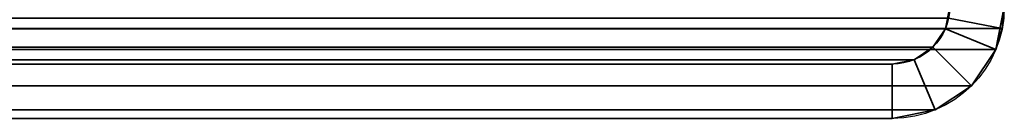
# Model space of a CAD drawing. Header units: millimetres. Extents: x -603 to 3703, y -120 to 249.
# Tile 664 of 1056: x 2015.43 to 2042.5, y -50 to -47.27. Entities that reach past the tile are written whole.
import ezdxf

# ---------------------------------------------------------------- set-up
doc = ezdxf.new("R2010")
doc.units = ezdxf.units.MM
doc.layers.add('152', color=7, linetype='Continuous', true_color=0xffffff)

# ---------------------------------------------------------------- blocks, each defined once
blk = doc.blocks.new('UG_SURFACE_154')
at = {"layer": '152', "color": 252, "linetype": 'Continuous', "lineweight": 35}
for points in [[(2042.5, -46.92, 2076), (957.5, -46.92, 2076), (957.559, -47.521, 2075.941)], [(2042.441, -47.521, 2075.941), (2042.5, -46.92, 2076), (957.559, -47.521, 2075.941)], [(2042.5, -46.92, 2076), (2042.441, -47.521, 2075.941), (2040.97, -47.228, 2074.47), (2041, -46.92, 2074.5)], [(2040.97, -47.228, 2074.47), (2040.88, -47.525, 2074.38), (959.12, -47.525, 2074.38), (959.03, -47.228, 2074.47)], [(2042.441, -47.521, 2075.941), (2042.266, -48.099, 2075.766), (2040.88, -47.525, 2074.38), (2040.97, -47.228, 2074.47)], [(957.559, -47.521, 2075.941), (957.734, -48.099, 2075.766), (2042.266, -48.099, 2075.766), (2042.441, -47.521, 2075.941)], [(2040.537, -48.037, 2074.037), (959.463, -48.037, 2074.037), (959.12, -47.525, 2074.38), (2040.88, -47.525, 2074.38)], [(2042.266, -48.099, 2075.766), (2041.598, -49.098, 2075.098), (2040.537, -48.037, 2074.037), (2040.88, -47.525, 2074.38)], [(2042.266, -48.099, 2075.766), (957.734, -48.099, 2075.766), (958.402, -49.098, 2075.098), (2041.598, -49.098, 2075.098)], [(2040.025, -48.38, 2073.525), (959.975, -48.38, 2073.525), (959.463, -48.037, 2074.037), (2040.537, -48.037, 2074.037)], [(2040.025, -48.38, 2073.525), (2040.537, -48.037, 2074.037), (2041.598, -49.098, 2075.098), (2040.599, -49.766, 2074.099)], [(2039.42, -48.5, 2072.92), (960.58, -48.5, 2072.92), (959.975, -48.38, 2073.525), (2040.025, -48.38, 2073.525)], [(2039.42, -48.5, 2072.92), (2040.025, -48.38, 2073.525), (2040.599, -49.766, 2074.099), (2039.42, -50, 2072.92)], [(960.58, -48.5, 2072.92), (2039.42, -48.5, 2072.92), (1990.58, -48.5, 2024.08), (1009.42, -48.5, 2024.08)], [(1990.58, -48.5, 2024.08), (2039.42, -48.5, 2072.92), (2039.42, -50, 2072.92), (1990.58, -50, 2024.08)], [(2041.598, -49.098, 2075.098), (958.402, -49.098, 2075.098), (959.401, -49.766, 2074.099), (2040.599, -49.766, 2074.099)], [(2040.599, -49.766, 2074.099), (959.401, -49.766, 2074.099), (960.58, -50, 2072.92), (2039.42, -50, 2072.92)], [(960.58, -50, 2072.92), (1009.42, -50, 2024.08), (1990.58, -50, 2024.08), (2039.42, -50, 2072.92)]]:
    blk.add_3dface(points, dxfattribs=at)
blk = doc.blocks.new('UG_SURFACE_155')
at = {"layer": '152', "color": 252, "linetype": 'Continuous', "lineweight": 35}
for points in [[(2041, -46.92, -7), (2040.88, -47.525, -7), (2040.88, -47.525, 2074.38)], [(2040.88, -47.525, 2074.38), (2040.97, -47.228, 2074.47), (2041, -46.92, -7)], [(2042.5, -46.92, -7), (2042.266, -48.099, -7), (2040.88, -47.525, -7), (2041, -46.92, -7)], [(2041, -46.92, 2074.5), (2040.97, -47.228, 2074.47), (2042.441, -47.521, 2075.941), (2042.5, -46.92, 2076)], [(2042.5, -46.92, -7), (2042.441, -47.521, 2075.941), (2042.266, -48.099, 2075.766)], [(2042.266, -48.099, 2075.766), (2042.266, -48.099, -7), (2042.5, -46.92, -7)], [(2042.5, -46.92, -7), (2042.5, -46.92, 2076), (2042.441, -47.521, 2075.941)], [(2040.97, -47.228, 2074.47), (2040.88, -47.525, 2074.38), (2042.266, -48.099, 2075.766), (2042.441, -47.521, 2075.941)], [(2040.88, -47.525, 2074.38), (2040.88, -47.525, -7), (2040.537, -48.037, -7), (2040.537, -48.037, 2074.037)], [(2040.537, -48.037, -7), (2040.88, -47.525, -7), (2042.266, -48.099, -7), (2041.598, -49.098, -7)], [(2040.88, -47.525, 2074.38), (2040.537, -48.037, 2074.037), (2041.598, -49.098, 2075.098), (2042.266, -48.099, 2075.766)], [(2040.537, -48.037, 2074.037), (2040.537, -48.037, -7), (2040.025, -48.38, -7), (2040.025, -48.38, 2073.525)], [(2040.025, -48.38, -7), (2040.537, -48.037, -7), (2041.598, -49.098, -7), (2040.599, -49.766, -7)], [(2040.599, -49.766, 2074.099), (2041.598, -49.098, 2075.098), (2040.537, -48.037, 2074.037), (2040.025, -48.38, 2073.525)], [(2041.598, -49.098, 2075.098), (2041.598, -49.098, -7), (2042.266, -48.099, -7), (2042.266, -48.099, 2075.766)], [(2040.025, -48.38, 2073.525), (2040.025, -48.38, -7), (2039.42, -48.5, -7), (2039.42, -48.5, 2072.92)], [(2039.42, -48.5, -7), (2040.025, -48.38, -7), (2040.599, -49.766, -7), (2039.42, -50, -7)], [(2039.42, -50, 2072.92), (2040.599, -49.766, 2074.099), (2040.025, -48.38, 2073.525), (2039.42, -48.5, 2072.92)], [(1990.58, -48.5, 2024.08), (2039.42, -48.5, 2072.92), (2039.42, -48.5, -7), (1990.58, -48.5, -7)], [(2039.42, -50, -7), (1990.58, -50, -7), (1990.58, -48.5, -7), (2039.42, -48.5, -7)], [(1990.58, -50, 2024.08), (2039.42, -50, 2072.92), (2039.42, -48.5, 2072.92), (1990.58, -48.5, 2024.08)], [(2040.599, -49.766, 2074.099), (2040.599, -49.766, -7), (2041.598, -49.098, -7), (2041.598, -49.098, 2075.098)], [(2039.42, -50, 2072.92), (2039.42, -50, -7), (2040.599, -49.766, -7), (2040.599, -49.766, 2074.099)], [(1990.58, -50, 2024.08), (1990.58, -50, -7), (2039.42, -50, -7), (2039.42, -50, 2072.92)]]:
    blk.add_3dface(points, dxfattribs=at)

msp = doc.modelspace()

# ---------------------------------------------------------------- linework, layer by layer
at = {"layer": '152', "color": 252, "linetype": 'Continuous', "lineweight": -3, "true_color": 0x939598}
for p, q in [((2039.42, -48.5, 2072.92), (960.58, -48.5, 2072.92)), ((2039.42, -48.5, -7), (1990.58, -48.5, -7)), ((2039.42, -48.5, 2072.92), (1990.58, -48.5, 2024.08)), ((2039.42, -48.5, 2072.92), (1990.58, -48.5, 2024.08)), ((2039.42, -48.5, -7), (2039.42, -48.5, 2072.92)), ((2039.42, -50, 2072.92), (960.58, -50, 2072.92)), ((2039.42, -50, 2072.92), (1990.58, -50, 2024.08)), ((2039.42, -50, 2072.92), (1990.58, -50, 2024.08)), ((2039.42, -50, -7), (1990.58, -50, -7)), ((2039.42, -50, -7), (2039.42, -50, 2072.92))]:
    msp.add_line(p, q, dxfattribs=at)
at = {"layer": '152', "color": 252, "linetype": 'Continuous', "lineweight": -3, "true_color": 0x939598, "extrusion": (0, 0, -1)}
for radius in [3.08, 1.58]:
    msp.add_arc((-2039.42, -46.92, 7), radius, 180, 270, dxfattribs=at)
at = {"layer": '152', "color": 252, "linetype": 'Continuous', "lineweight": -3, "true_color": 0x939598, "extrusion": (0.707107, 6.12323e-17, -0.707107)}
for major_axis, start_param, end_param in [((-3.08, 0, -3.08), 3.141593, 4.712389), ((1.58, 0, 1.58), 0, 1.570796), ((3.08, 0, 3.08), 0, 1.570796), ((-1.58, 0, -1.58), 3.141593, 4.712389)]:
    msp.add_ellipse((2039.42, -46.92, 2072.92), major_axis=major_axis, ratio=0.707107, start_param=start_param, end_param=end_param, dxfattribs=at)

# ---------------------------------------------------------------- block references
at = {"layer": '152', "color": 252, "linetype": 'Continuous', "lineweight": -3, "true_color": 0x939598}
for name in ['UG_SURFACE_154', 'UG_SURFACE_155']:
    msp.add_blockref(name, (0, 0), dxfattribs=at)

doc.saveas('drawing.dxf')
